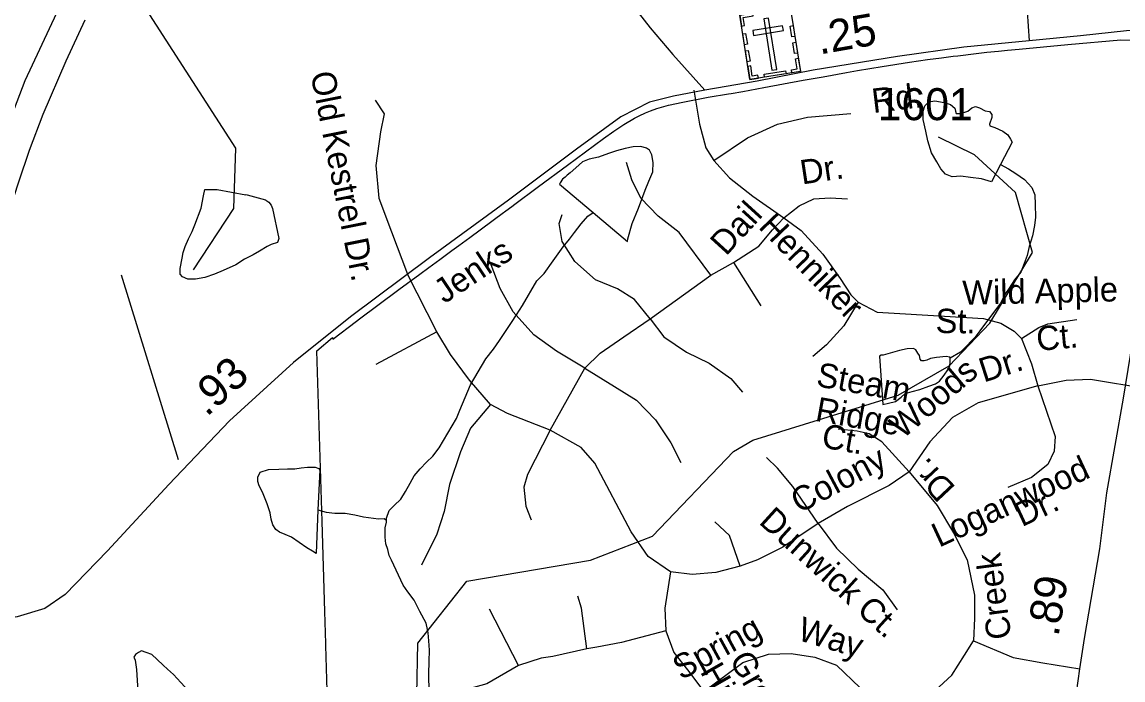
# Model space of a CAD drawing. Extents: x 2001466 to 2224147, y 644118 to 847247.
# Drawn here: x 2032376 to 2036673, y 729382 to 731951 of the extents above; entities that cross this region are included whole.
import ezdxf

# ---------------------------------------------------------------- set-up
doc = ezdxf.new("R2010")
doc.units = 0
for name, color, linetype in [('Exist Boundary Political City Limit New', 7, 'Continuous'), ('Exist Cultural Cemetery CELL', 7, 'Continuous'), ('Exist Hydrographic Creek Single Shore', 7, 'Continuous'), ('Exist Hydrographic Misc Water Feature', 7, 'Continuous'), ('Exist Road Non-System Type 51', 7, 'Continuous'), ('Exist Road Non-System Type 51 Label', 7, 'Continuous'), ('Exist Road Primary NC Service Mileage Hundredths English Label', 7, 'Continuous'), ('Exist Road Primary NC UnDivided 4 Lane Attributed', 7, 'Continuous'), ('Exist Road Secondary Mileage Hundredths English Label', 7, 'Continuous'), ('Exist Road Secondary Type 51 Attributed', 7, 'Continuous'), ('Exist Road Secondary Type 51 Label', 7, 'Continuous'), ('Exist Road Secondary Type 51 Number Label', 7, 'Continuous'), ('Map Preparation Boundary City Limit Buffer Line', 7, 'Continuous'), ('Prop Road Primary Interstate Projected', 7, 'Continuous')]:
    doc.layers.add(name, color=color, linetype=linetype)

msp = doc.modelspace()

# ---------------------------------------------------------------- linework, layer by layer
at = {"layer": 'Exist Boundary Political City Limit New'}
msp.add_lwpolyline([(2033566.9, 729339.9), (2033561.9, 729515.9), (2033561.8, 729524.5), (2033557.9, 729649.6), (2033547.4, 730000), (2033527.5, 730667.1), (2033588.8, 730718.8), (2033589.1, 730712.8), (2033681.5, 730782.9), (2033694, 730792.2), (2033765.6, 730845.8), (2033846.5, 730906.2), (2033929, 730966.6), (2033963.9, 730992.6), (2034006.6, 731024.2), (2034053.8, 731058.1), (2034081.1, 731078.2), (2034123.9, 731109.8), (2034255.4, 731206.8), (2034259.6, 731209.9), (2034293.2, 731234.9), (2034294.2, 731235.6), (2034391.9, 731308.2), (2034505.4, 731392.5), (2034646.1, 731495.5), (2034685.9, 731524.5), (2034725.4, 731550.9), (2034767.1, 731575.4), (2034784.6, 731584.1), (2034809.9, 731596.8), (2034829, 731603.8), (2034853.9, 731613), (2034899.8, 731626.1), (2034954.9, 731638.2), (2035054, 731656.9), (2035134.1, 731670.5), (2035144.1, 731672.2), (2035188.9, 731680.2), (2035271, 731694.9), (2035348.4, 731709.1), (2035425.2, 731723.2), (2035487.8, 731734.8), (2035503, 731737.4), (2035594, 731753.4), (2035636.5, 731761), (2035732.8, 731777.1), (2035839.5, 731793.8), (2035910.8, 731804), (2035965.2, 731811.4), (2036010.9, 731817.2), (2036028.8, 731819.4), (2036099.8, 731827.9), (2036142, 731832.6), (2036187.2, 731837.3), (2036223, 731840.9), (2036267.4, 731845.1), (2036457.4, 731862.9), (2036664.6, 731881.3), (2037007.5, 731880.5)], dxfattribs=at)
at = {"layer": 'Exist Cultural Cemetery CELL'}
for points in [[(2035177.4, 731978), (2035374, 732009.3), (2035414.1, 731757.9), (2035217.5, 731726.6)], [(2035184.2, 731935.2), (2035195.4, 731937), (2035190.4, 731968.8), (2035230.4, 731975.2), (2035228.7, 731986.2), (2035177.4, 731978)], [(2035228.4, 731917.2), (2035231.4, 731898.8), (2035347.7, 731917.3), (2035344.7, 731935.8)], [(2035289.7, 731966.2), (2035271.3, 731963.3), (2035303.2, 731763), (2035321.6, 731766)], [(2035381.2, 731892.6), (2035374.3, 731935.3), (2035385.6, 731937.1), (2035392.4, 731894.4)], [(2035195.9, 731862), (2035189.1, 731904.8), (2035200.3, 731906.6), (2035207.1, 731863.8)], [(2035391.5, 731827.5), (2035384.7, 731870.2), (2035395.9, 731872), (2035402.7, 731829.3)], [(2035206.5, 731795.6), (2035199.6, 731838.4), (2035210.9, 731840.2), (2035217.7, 731797.4)], [(2035381.4, 731752.7), (2035379.6, 731764), (2035401.3, 731767.5), (2035394.9, 731807.4), (2035405.9, 731809.1), (2035414.1, 731757.9)], [(2035250.2, 731731.8), (2035248.3, 731743.1), (2035226.6, 731739.7), (2035220.3, 731779.6), (2035209.3, 731777.8), (2035217.4, 731726.6)], [(2035272.4, 731746.9), (2035356.2, 731760.3), (2035358, 731749), (2035274.2, 731735.7)]]:
    msp.add_lwpolyline(points, close=True, dxfattribs=at)
at = {"layer": 'Exist Hydrographic Creek Single Shore'}
msp.add_lwpolyline([(2033045.3, 730983.3), (2033203.4, 731222.8), (2033211.4, 731458.9), (2032461.3, 732622.6), (2032361.2, 732880.5), (2032227.3, 733040.7), (2031552.3, 733415.5), (2030877.3, 733914.8), (2030718.3, 733980.4), (2030543.2, 734023.3), (2029877.2, 734046.8)], dxfattribs=at)
at = {"layer": 'Exist Hydrographic Misc Water Feature'}
for points in [[(2036194.7, 731393.9), (2036160.4, 731327.4), (2036120.4, 731338), (2036078.6, 731343.8), (2036040.5, 731349.5), (2036006.4, 731346.9), (2035980.6, 731357.2), (2035962.5, 731377.3), (2035946.1, 731404.7), (2035926.3, 731440.4), (2035912.1, 731486.6), (2035903.7, 731524.5), (2035893.6, 731570.7), (2035893.4, 731602.7), (2035899.4, 731623.1), (2035915.2, 731639.1), (2035939.2, 731642.8), (2035975.5, 731637.1), (2035999.5, 731629.2), (2036017.3, 731614.9), (2036019.6, 731603.3), (2036021.6, 731593.5), (2036039.4, 731593.1), (2036067.5, 731603.2), (2036083.3, 731615.2), (2036097.5, 731621.5), (2036113.5, 731615.4), (2036135.4, 731603.5), (2036151.6, 731601.5), (2036161.7, 731589.8), (2036161.4, 731577.5), (2036151.8, 731551.4), (2036153.7, 731545.7), (2036173.5, 731539.6), (2036203.7, 731524.1), (2036223.8, 731509.8), (2036233.8, 731494), (2036240, 731482.3), (2036194.7, 731393.9)], [(2033744.9, 728209.8), (2033871.2, 728758.3), (2033913.3, 729124.9), (2033921.3, 729525), (2034112.4, 729767.1), (2034595.3, 729849.2), (2034837.2, 729942.7), (2035153.2, 730274.2), (2035228.3, 730318.6), (2035795.2, 730494), (2035995.4, 730608.1), (2036153.2, 730775.5), (2036320.2, 731050.9), (2036253.3, 731285.3), (2036094.2, 731432.9), (2035953.3, 731501.4)], [(2034604.9, 731207.3), (2034739.2, 731093.8), (2034741.3, 731103.7), (2034757, 731164), (2034782.9, 731224.2), (2034808.5, 731294.2), (2034822.5, 731330), (2034838, 731365.8), (2034840.1, 731401.8), (2034833.9, 731432.3), (2034825.9, 731450.5), (2034813.6, 731458.2), (2034791.9, 731464.4), (2034761.8, 731464.1), (2034729.8, 731457.4), (2034695.9, 731447.4), (2034665.8, 731437.4), (2034625.8, 731423.4), (2034590.1, 731415.1), (2034564.1, 731405), (2034538, 731381), (2034516.3, 731362.5), (2034504.2, 731353), (2034496.2, 731344.9), (2034486.2, 731336.9), (2034476.3, 731322.4), (2034474.3, 731318.3), (2034604.9, 731207.3)], [(2036194.7, 731393.9), (2036226.4, 731377.7), (2036254.5, 731359.9), (2036288.6, 731336.2), (2036317.1, 731304.5), (2036329.2, 731275.5), (2036331, 731238.5), (2036331.2, 731188.5), (2036327.3, 731156.6), (2036319.5, 731116.5), (2036307.4, 731074.2), (2036299.7, 731039.8), (2036288, 731008.1), (2036274.2, 730973.9), (2036250, 730944.1), (2036228.3, 730911.7), (2036212.3, 730887.4), (2036194.5, 730853.4), (2036114.7, 730745), (2036095, 730719.2), (2036079.2, 730703.2), (2036065.3, 730687.1), (2036039, 730661.3), (2035998.2, 730638.4)], [(2033328.4, 731255.5), (2033340.3, 731247.9), (2033348.5, 731236.2), (2033354.5, 731222.2), (2033378.7, 731106.1), (2033372.9, 731089.8), (2033349, 731082.1), (2033333, 731074.1), (2033303.2, 731055.9), (2033279, 731041.6), (2033245.2, 731025.1), (2033211.4, 731002.8), (2033161.3, 730980.9), (2033127.5, 730966.8), (2033089.4, 730952.8), (2033053.7, 730946.2), (2033023.5, 730946.8), (2033003.4, 730956.2), (2032993.2, 730966.2), (2032993.4, 730988.4), (2033001.2, 731028.4), (2033005.1, 731050.5), (2033012.9, 731074.1), (2033026.8, 731104.2), (2033040.8, 731132.6), (2033050.6, 731158.7), (2033076.2, 731224.5), (2033084.2, 731272.8), (2033090.2, 731296.5), (2033096.3, 731297.2), (2033138, 731297.1), (2033250.3, 731276)], [(2033328.4, 731255.5), (2033255.9, 731275), (2033250.3, 731276)], [(2033799.5, 730005.7), (2033799.5, 730013.1), (2033809.3, 730043.2), (2033829.2, 730063.3), (2033855.2, 730087.4), (2033872.9, 730117.4), (2033890.7, 730149.8), (2033906.7, 730178.2), (2033930.7, 730205.6), (2033954.5, 730232.2), (2033980.3, 730256.2), (2034004.1, 730288.6), (2034072, 730402.9), (2034085.7, 730434.6), (2034105.6, 730485), (2034127.3, 730534.6), (2034187, 730635.1), (2034216.7, 730673.1), (2034240.5, 730707.8), (2034286.2, 730777.4), (2034306.1, 730807.4), (2034330.1, 730843.8), (2034385.7, 730940.3), (2034413.6, 730968.4), (2034449.5, 731018.6), (2034489, 731072.7), (2034513.2, 731102.6), (2034532.9, 731129.2), (2034559, 731163.1), (2034585, 731193), (2034604.9, 731207.3)], [(2035998.2, 730638.4), (2035997.2, 730642.5), (2035983.1, 730644.4), (2035945.3, 730640.3), (2035921.3, 730636.7), (2035907.2, 730630.4), (2035897.3, 730628.1), (2035887.3, 730628.3), (2035881.3, 730634.2), (2035879.3, 730648.1), (2035873.1, 730658.1), (2035865.1, 730670.6), (2035855.3, 730676.5), (2035831.3, 730674.5), (2035801.2, 730667.8), (2035755, 730655.6), (2035737.2, 730649.4), (2035729.2, 730649.6), (2035723, 730645.6), (2035730.8, 730533.1)], [(2035730.8, 730533.1), (2035736, 730457.5), (2035758.1, 730462), (2035785.8, 730469.6), (2035807.9, 730486.4), (2035823.7, 730500), (2035849.8, 730508.5), (2035879.9, 730516.1), (2035915.8, 730528.5), (2035941.6, 730538.6), (2035957.6, 730548.9), (2035975.5, 730572.4), (2035989.4, 730592.6), (2035997.4, 730608.9), (2035999.2, 730622.7), (2035999.2, 730632.6), (2035998.2, 730638.4)], [(2033531.4, 730045.5), (2033523.9, 729876), (2033509.7, 729884.4), (2033488, 729898), (2033427.7, 729939.4), (2033403.7, 729949.7), (2033381.3, 729959.3), (2033367.2, 729969.4), (2033355.3, 729987.7), (2033349.4, 730009.2), (2033345.3, 730033.8), (2033333, 730069.3), (2033314.9, 730115.6), (2033302.6, 730139.7), (2033296.7, 730157), (2033296.7, 730173.4), (2033306.3, 730192.9), (2033338.5, 730203.7), (2033378.5, 730205.4), (2033412.5, 730205.5), (2033440.6, 730205.7), (2033466.4, 730210.2), (2033490.4, 730212.2), (2033520.6, 730212.3), (2033534.7, 730207.9), (2033538.6, 730200.5), (2033531.4, 730045.5)], [(2033531.4, 730045.5), (2033563.2, 730036.8), (2033597.3, 730032.8), (2033637.3, 730032.8), (2033675.2, 730027.1), (2033709.2, 730019), (2033767.5, 730011.3), (2033789.4, 730011.6), (2033799.5, 730005.7)], [(2033958.4, 729579.2), (2033953.2, 729603.9), (2033928.8, 729649.5), (2033906.7, 729693.5), (2033882.5, 729725.9), (2033864.5, 729751.7), (2033818.1, 729849.5), (2033809.7, 729867.6), (2033803.8, 729891.6), (2033795.8, 729913.1), (2033793.7, 729939.4), (2033793.5, 729975.5), (2033799.5, 729997.5), (2033799.5, 730005.7)], [(2033966, 729333.8), (2033963.7, 729406), (2033965.7, 729453.5), (2033967.2, 729497.8), (2033963.5, 729533.9), (2033961.2, 729566), (2033958.4, 729579.2)], [(2033007.7, 729290.2), (2033062.1, 729298.1), (2033026, 729339.8), (2032995.9, 729371.6), (2032967.6, 729403.4), (2032943.6, 729423.5), (2032927.6, 729439.4), (2032903.4, 729461.3), (2032883.3, 729481.4), (2032861.3, 729489.2), (2032843.3, 729495.3), (2032831.2, 729489), (2032819.3, 729481), (2032813.4, 729471.3), (2032817.5, 729458.9), (2032823.6, 729422.7), (2032827.7, 729359.4), (2032827.9, 729320.9), (2032828.1, 729298.7), (2032828.1, 729287.3), (2032826.1, 729275), (2032832.2, 729273.3), (2032844.7, 729268), (2033007.7, 729290.2)]]:
    msp.add_lwpolyline(points, dxfattribs=at)
at = {"layer": 'Exist Road Non-System Type 51'}
msp.add_line((2032987.4, 730241.3), (2032765.3, 730962.8), dxfattribs=at)
for points in [[(2034998, 731684.3), (2035020.1, 731551.5), (2035044.9, 731459.3), (2035076.8, 731409.7)], [(2033754.4, 731645.7), (2033789.8, 731592.6), (2033775.6, 731521.7), (2033757.9, 731390.6), (2033768.6, 731263), (2033818.1, 731131.9), (2033881.1, 730966)], [(2035076.8, 731409.7), (2035207.8, 731498.3), (2035324.7, 731551.5), (2035441.5, 731579.8), (2035611.5, 731594)], [(2035064.7, 730962.5), (2034940.8, 731129), (2034859.3, 731192.8), (2034792, 731263.7), (2034756.6, 731334.6), (2034735.4, 731401.9)], [(2035076.8, 731409.7), (2035137, 731342.4), (2035229.1, 731271.5), (2035349.5, 731186.5)], [(2035349.5, 731186.5), (2035409.7, 731232.5), (2035466.3, 731260.9), (2035530.1, 731264.4), (2035597.4, 731260.9)], [(2034827.5, 730792.4), (2034767.2, 730866.8), (2034700, 730909.3), (2034615, 730944.8), (2034533.5, 731015.6), (2034483.9, 731093.6), (2034473.3, 731164.5), (2034483.9, 731199.9)], [(2035153.3, 731012.1), (2035252.4, 731075.9), (2035305.6, 731139.7), (2035349.5, 731186.5)], [(2035349.5, 731186.5), (2035416.8, 731136.8), (2035501.7, 731044.7), (2035569, 730949), (2035611.5, 730885.2), (2035639.9, 730856.9)], [(2034572.5, 730598.9), (2034462.7, 730666.2), (2034374.1, 730730), (2034292.7, 730818.6), (2034243.1, 730910.7), (2034207.7, 731002.9)], [(2035064.7, 730962.5), (2035153.3, 731012.1)], [(2035153.3, 731012.1), (2035259.5, 730842)], [(2033995.2, 730740.6), (2033881.1, 730966)], [(2034827.5, 730792.4), (2035064.7, 730962.5)], [(2035639.9, 730856.9), (2035583.2, 730764.7), (2035515.9, 730690.3), (2035462.8, 730644.2)], [(2035639.9, 730856.9), (2035714.2, 730817.9), (2035824, 730810.8), (2036128.6, 730793.1), (2036195.9, 730775.4), (2036249, 730743.5), (2036277.3, 730715.1)], [(2034572.5, 730598.9), (2034632.7, 730657.7), (2034724.8, 730721.5), (2034827.5, 730792.4)], [(2034827.5, 730792.4), (2034880.6, 730721.5), (2034969.1, 730661.3), (2035057.6, 730618.7), (2035142.6, 730558.5), (2035188.7, 730505.3)], [(2036277.3, 730715.1), (2036344.6, 730757.7), (2036380, 730771.8), (2036493.4, 730789.5)], [(2033995.2, 730740.6), (2033757.9, 730613.1)], [(2034204.2, 730457.1), (2034122.7, 730552.8), (2034048.3, 730652), (2033995.2, 730740.6)], [(2036277.3, 730715.1), (2036316.3, 730615.9), (2036341.1, 730530.8)], [(2034437.9, 730356.5), (2034572.5, 730598.9)], [(2034572.5, 730598.9), (2034689.3, 730528), (2034774.3, 730474.9), (2034848.7, 730396.9), (2034908.9, 730308.3), (2034947.9, 730230.3)], [(2036341.1, 730530.8), (2036450.9, 730552.1), (2036546.5, 730555.7), (2036766.1, 730520.2)], [(2036341.1, 730530.8), (2036107.3, 730463.5), (2036008.2, 730406.8), (2035919.6, 730311.1), (2035838.2, 730194.2)], [(2036341.1, 730530.8), (2036408.4, 730332.4), (2036404.8, 730275.7), (2036380, 730222.5), (2036316.3, 730172.9), (2036224.2, 730133.9)], [(2034204.2, 730457.1), (2034126.2, 730365), (2034087.3, 730272.9), (2034044.8, 730145.3), (2034023.5, 730039), (2033995.2, 729950.4), (2033935, 729829.9)], [(2034437.9, 730356.5), (2034271.4, 730421.7), (2034204.2, 730457.1)], [(2034437.9, 730356.5), (2034349.4, 730184.3), (2034335.2, 730134.6), (2034342.3, 730060.2), (2034363.5, 730007.1)], [(2034906.8, 729804.4), (2034820.4, 729863.9), (2034753.1, 729959.6), (2034611.4, 730228.9), (2034558.3, 730289.2), (2034437.9, 730356.5)], [(2035838.2, 730194.2), (2035731.9, 730311.1), (2035682.4, 730343), (2035636.3, 730353.7), (2035562, 730360.7)], [(2035484, 729992.2), (2035384.9, 730137.5), (2035324.7, 730208.4), (2035282.2, 730250.9)], [(2035838.2, 730194.2), (2035760.3, 730141), (2035597.4, 730059.5), (2035484, 729992.2)], [(2035838.2, 730194.2), (2035948, 730063.1), (2036011.7, 729956.7), (2036064.8, 729850.4), (2036093.2, 729712.2), (2036093.2, 729623.6), (2036089.6, 729535)], [(2035179.5, 729825.6), (2035137, 729946.1), (2035080.3, 729999.3)], [(2035484, 729992.2), (2035345.9, 729900), (2035246.8, 729850.4), (2035179.5, 729825.6)], [(2035484, 729992.2), (2035554.9, 729896.5), (2035639.9, 729815), (2035735.5, 729733.5), (2035792.1, 729655.5)], [(2035179.5, 729825.6), (2035083.9, 729800.8), (2034991.8, 729793.7), (2034906.8, 729804.4)], [(2034906.8, 729804.4), (2034885.5, 729662.6), (2034889.1, 729574)], [(2034581, 729503.1), (2034559.7, 729662.6), (2034545.6, 729708.7)], [(2034313.9, 729437.9), (2034200.6, 729657.6)], [(2034889.1, 729574), (2034715.5, 729527.9), (2034619.9, 729510.2), (2034581, 729503.1)], [(2034889.1, 729574), (2034920.9, 729489), (2034974.1, 729421.6), (2035037.8, 729336.6)], [(2035739, 729205.4), (2035905.5, 729308.2), (2036004.6, 729400.4), (2036054.2, 729478.3), (2036089.6, 729535)], [(2036089.6, 729535), (2036244.3, 729469.2), (2036360.1, 729449.2), (2036504.7, 729425.7)], [(2034581, 729503.1), (2034448.5, 729473.4), (2034402.5, 729466.3), (2034313.9, 729437.9)], [(2035037.8, 729336.6), (2035190.1, 729450), (2035289.3, 729481.9), (2035377.8, 729485.4), (2035469.9, 729471.2), (2035554.9, 729439.3), (2035646.9, 729350.7), (2035707.2, 729262.1), (2035739, 729205.4)], [(2034313.9, 729437.9), (2034190, 729367), (2034129.8, 729349.3)]]:
    msp.add_lwpolyline(points, dxfattribs=at)
at = {"layer": 'Exist Road Primary NC UnDivided 4 Lane Attributed'}
msp.add_lwpolyline([(2036710.7, 727709.2), (2036612.6, 727953.4), (2036543.6, 728205.5), (2036495, 728419.3), (2036485.6, 728515.9), (2036463.6, 728721.5), (2036458.5, 728851.4), (2036460, 728978.7), (2036467.7, 729116.8), (2036484.6, 729284.6), (2036504.7, 729425.7), (2036523.1, 729543.3), (2036582.2, 729894.4), (2036609.7, 730112.4), (2036675.1, 730481.9), (2036720.2, 730762.1), (2036771.2, 731105.4), (2036787.2, 731322), (2036815.3, 731508.3), (2036852, 731746.2), (2036876.6, 731928.3)], dxfattribs=at)
at = {"layer": 'Exist Road Secondary Type 51 Attributed'}
for points in [[(2034555.2, 732521.7), (2034604, 732383.9), (2034676.4, 732174.6), (2034734.4, 732049), (2034828.1, 731928.2), (2034915.8, 731824.4), (2035041.2, 731685)], [(2036298.6, 731991.7), (2036306.4, 731876.8)], [(2036876.6, 731928.3), (2036826.2, 731926.9), (2036686.7, 731916.6), (2036507.9, 731896.5), (2036306.4, 731876.8)], [(2036306.4, 731876.8), (2036051.7, 731852.9), (2035793.6, 731816.9), (2035464.2, 731762.8), (2035244.9, 731719.5), (2035041.2, 731685)], [(2035041.2, 731685), (2034918.8, 731661.3), (2034825, 731637.5), (2034713.9, 731580.5), (2034540.5, 731454.5), (2034275.5, 731254.8), (2033966.6, 731030.1), (2033658.8, 730799.1), (2033436, 730621.1), (2033186.2, 730393.3), (2032949.6, 730145.3), (2032709.5, 729886.1), (2032545.3, 729715.4), (2032464.9, 729660.7), (2032357.1, 729628.5), (2032252.5, 729610.8), (2032172, 729605.9), (2032093.2, 729612.4), (2031927.5, 729630.9), (2031602.8, 729679.2), (2031089.6, 729754.9), (2030836.1, 729789.5)]]:
    msp.add_lwpolyline(points, dxfattribs=at)
at = {"layer": 'Map Preparation Boundary City Limit Buffer Line'}
msp.add_lwpolyline([(2033566.9, 729339.9), (2033561.9, 729515.9), (2033561.8, 729524.5), (2033557.9, 729649.6), (2033547.4, 730000), (2033527.5, 730667.1), (2033588.8, 730718.8), (2033589.1, 730712.8), (2033681.5, 730782.9), (2033694, 730792.2), (2033765.6, 730845.8), (2033846.5, 730906.2), (2033929, 730966.6), (2033963.9, 730992.6), (2034006.6, 731024.2), (2034053.8, 731058.1), (2034081.1, 731078.2), (2034123.9, 731109.8), (2034255.4, 731206.8), (2034259.6, 731209.9), (2034293.2, 731234.9), (2034294.2, 731235.6), (2034391.9, 731308.2), (2034505.4, 731392.5), (2034646.1, 731495.5), (2034685.9, 731524.5), (2034725.4, 731550.9), (2034767.1, 731575.4), (2034784.6, 731584.1), (2034809.9, 731596.8), (2034829, 731603.8), (2034853.9, 731613), (2034899.8, 731626.1), (2034954.9, 731638.2), (2035054, 731656.9), (2035134.1, 731670.5), (2035144.1, 731672.2), (2035188.9, 731680.2), (2035271, 731694.9), (2035348.4, 731709.1), (2035425.2, 731723.2), (2035487.8, 731734.8), (2035503, 731737.4), (2035594, 731753.4), (2035636.5, 731761), (2035732.8, 731777.1), (2035839.5, 731793.8), (2035910.8, 731804), (2035965.2, 731811.4), (2036010.9, 731817.2), (2036028.8, 731819.4), (2036099.8, 731827.9), (2036142, 731832.6), (2036187.2, 731837.3), (2036223, 731840.9), (2036267.4, 731845.1), (2036457.4, 731862.9), (2036664.6, 731881.3), (2037007.5, 731880.5)], dxfattribs=at)
at = {"layer": 'Prop Road Primary Interstate Projected'}
for points in [[(2032511.5, 731985.5), (2032387.9, 731720.8), (2032334.9, 731585), (2032276.4, 731438.8), (2032240.7, 731328.4), (2032198.4, 731185.5), (2032168.8, 731075.2), (2032149.4, 731005.9), (2032130.1, 730927), (2032115.6, 730843.2), (2032101, 730752.9), (2032088.1, 730661), (2032073.6, 730562.7), (2032055.9, 730367.7), (2032047.8, 730253.8), (2032044.6, 730163.5), (2032046.2, 730076.5), (2032041.4, 729854.6), (2032044.6, 729735.8)], [(2032155.3, 729763.9), (2032156.8, 729879), (2032155.2, 729950.1), (2032161.1, 730124), (2032163.3, 730186.9), (2032179.6, 730443), (2032195.1, 730600.7), (2032214.6, 730719.5), (2032238.4, 730850.8), (2032272, 730996.1), (2032293, 731074.4), (2032326.3, 731211.5), (2032364.1, 731326.8), (2032405.8, 731450), (2032459.6, 731591.2), (2032549.1, 731799.9), (2032622.7, 731959)]]:
    msp.add_lwpolyline(points, dxfattribs=at)

# ---------------------------------------------------------------- texts
at = {"layer": 'Exist Road Non-System Type 51 Label'}
for s, rotation, p in [('Old Kestrel Dr.', 281.2977, (2033501.8, 731749)), ('Dr.', 8.6192, (2035420.6, 731316.2)), ('Dail', 47.7382, (2035124.2, 731034.2)), ('Henniker', 313.9706, (2035247, 731148.6)), ('Wild Apple', 1.3286, (2036047.4, 730846.2)), ('St.', 359.2557, (2035941.5, 730736.7)), ('Ct.', 5.3983, (2036339.4, 730666)), ('Dr.', 17.7516, (2036129.6, 730542.6)), ('Steam', 349.8712, (2035472.4, 730529.5)), ('Woods', 40.2483, (2035812.7, 730319.9)), ('Ridge', 349.8712, (2035468.7, 730394.1)), ('Ct.', 349.8712, (2035492.9, 730290.6)), ('Colony', 28.0191, (2035409.5, 730030.3)), ('Loganwood', 24.9139, (2035955.5, 729897.7)), ('Dr.', 133.2669, (2036023.4, 730133.7)), ('Dr.', 24.9139, (2036278.4, 729978.1)), ('Dunwick Ct.', 317.7143, (2035248.4, 729995)), ('Creek', 97.4954, (2036237.9, 729546.1)), ('Spring', 28.6409, (2034949.3, 729379.5)), ('Way', 343.2803, (2035398.2, 729539.3)), ('Green', 299.7134, (2035134.6, 729460.9)), ('Hickory', 299.7134, (2035021, 729414.4))]:
    msp.add_text(s, height=95, rotation=rotation, dxfattribs=at).set_placement(p)
at = {"layer": 'Exist Road Primary NC Service Mileage Hundredths English Label'}
msp.add_text('.89', height=125, rotation=80.4563, dxfattribs=at).set_placement((2036420.9, 729548.2))
at = {"layer": 'Exist Road Secondary Mileage Hundredths English Label'}
for s, rotation, p in [('.25', 9.9973, (2035489.5, 731823.8)), ('.93', 41.7949, (2033096.9, 730406.7))]:
    msp.add_text(s, height=125, rotation=rotation, dxfattribs=at).set_placement(p)
at = {"layer": 'Exist Road Secondary Type 51 Label'}
for s, rotation, p in [('Rd.', 6.8461, (2035698.5, 731595.4)), ('Jenks', 33.7924, (2034024.7, 730848.7))]:
    msp.add_text(s, height=95, rotation=rotation, dxfattribs=at).set_placement(p)
at = {"layer": 'Exist Road Secondary Type 51 Number Label'}
msp.add_text('1601', height=125, dxfattribs=at).set_placement((2035715.4, 731567.6))

doc.saveas('drawing.dxf')
